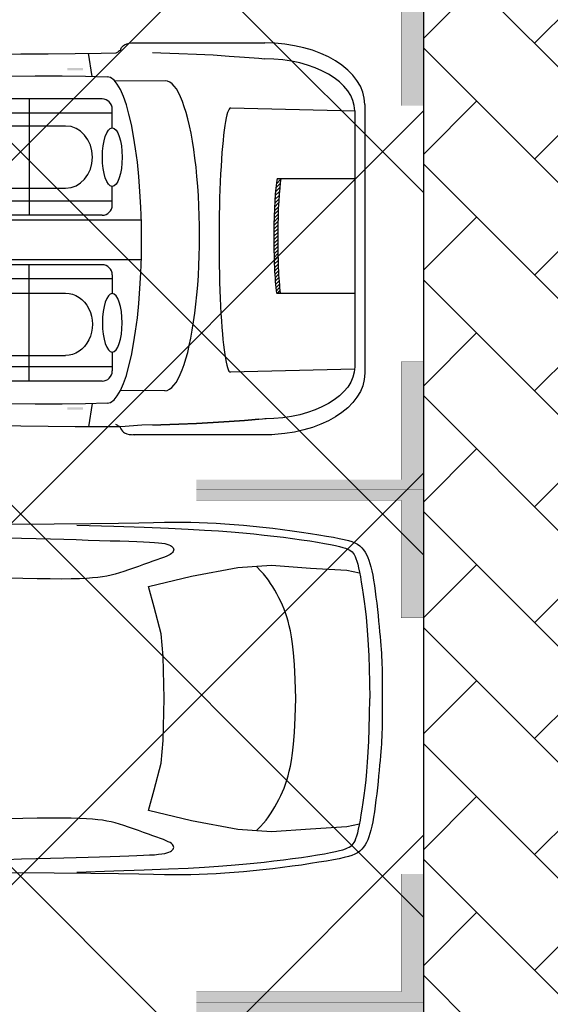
# Model space of a CAD drawing. Header units: millimetres. Extents: x 747415 to 1601423, y -236173 to 551995.
# Tile 469 of 549: x 1160536 to 1163127, y 215927 to 220732. Entities that reach past the tile are written whole.
import ezdxf

# ---------------------------------------------------------------- set-up
doc = ezdxf.new("R2010")
doc.units = ezdxf.units.MM
doc.header["$LTSCALE"] = 100
doc.header["$MEASUREMENT"] = 0
doc.linetypes.add('DASHED2', pattern=[9.525, 6.35, -3.175])
doc.layers.get('0').update_dxf_attribs({"linetype": 'CONTINUOUS', "lineweight": 0})
for name, color, linetype in [('T--A9041_VERHARDING_Parkeren', 9, 'CONTINUOUS'), ('T--L9041_VERHARDING_Wegen', 7, 'CONTINUOUS'), ('T--L9082_INRICHTING_SPECIFIEK_Auto', 8, 'CONTINUOUS')]:
    doc.layers.add(name, color=color, linetype=linetype)
for name, color, linetype, lineweight in [('T--A9041_VERHARDING_Wegen', 21, 'CONTINUOUS', 0), ('T--A9042_BEPLANTING', 90, 'CONTINUOUS', 0), ('T--L9067_BEHEERVOORZIENING_Belijning', 7, 'DASHED2', 0)]:
    doc.layers.add(name, color=color, linetype=linetype, lineweight=lineweight)
doc.layers.add('T--A9072_BELIJNING', color=7, linetype='CONTINUOUS', lineweight=0, true_color=0xffffff)

# ---------------------------------------------------------------- blocks, each defined once
blk = doc.blocks.new('auto107')
at = {"linetype": 'Continuous'}
for points in [[(2662.6, 1716.7), (2888.9, 1718.5), (3067.3, 1720.2), (3201.8, 1722), (3301, 1723.6), (3373.5, 1724.9), (3427.6, 1725.9), (3472, 1726.4), (3513.8, 1726.5), (3554.8, 1726), (3595.6, 1725), (3636.6, 1723.4), (3678.4, 1721.3), (3721.5, 1718.6), (3766.3, 1715.3), (3812.4, 1711.4), (3859.5, 1707.1), (3907.3, 1702.2), (3955.2, 1696.9), (4003, 1691.1), (4050.1, 1684.9), (4095.9, 1678.4), (4139.7, 1671.9), (4180.7, 1665.4), (4218.3, 1659.1), (4251.6, 1653.2), (4280.1, 1647.7), (4304.4, 1642.5), (4324.8, 1637.3), (4342, 1631.8), (4356.6, 1625.7), (4369.1, 1618.8), (4380, 1610.8), (4389.7, 1601.7), (4398.2, 1591.6), (4405.8, 1580.4), (4412.6, 1568.2), (4418.7, 1555), (4424.3, 1540.7), (4429.5, 1525.1), (4434.3, 1508), (4438.9, 1489), (4443.2, 1467.9), (4447.4, 1444.4), (4451.5, 1418.4), (4455.4, 1390.4), (4459.1, 1361), (4462.7, 1331), (4466.1, 1301), (4469.2, 1271.7), (4472.1, 1243.7), (4474.7, 1217), (4477.1, 1191.8), (4479.2, 1168.1), (4481.1, 1145.8), (4482.8, 1125.2), (4484.3, 1106), (4485.5, 1087.8), (4486.6, 1070), (4487.5, 1052.1), (4488.2, 1033.4), (4488.8, 1013.4), (4489.2, 991.7), (4489.5, 968.5), (4489.6, 943.9), (4489.7, 918.5), (4489.7, 892.4), (4489.7, 865.9), (4489.7, 839.5), (4489.7, 813.4), (4489.6, 787.9), (4489.5, 763.4), (4489.2, 740.1), (4488.8, 718.4), (4488.2, 698.5), (4487.5, 679.8), (4486.6, 661.9), (4485.5, 644.1), (4484.3, 625.9), (4482.8, 606.7), (4481.1, 586), (4479.2, 563.8), (4477.1, 540.1), (4474.7, 514.9), (4472.1, 488.2), (4469.2, 460.2), (4466.1, 430.9), (4462.7, 400.9), (4459.1, 370.8), (4455.4, 341.5), (4451.5, 313.4), (4447.4, 287.4), (4443.2, 263.9), (4438.9, 242.8), (4434.3, 223.9), (4429.5, 206.7), (4424.3, 191.2), (4418.7, 176.9), (4412.6, 163.7), (4405.8, 151.4), (4398.2, 140.3), (4389.7, 130.1), (4380, 121.1), (4369.1, 113.1), (4356.6, 106.2), (4342, 100.1), (4324.8, 94.6), (4304.4, 89.4), (4280.1, 84.2), (4251.6, 78.7), (4218.3, 72.8), (4180.7, 66.5), (4139.7, 60), (4095.9, 53.4), (4050.1, 47), (4003, 40.8), (3955.2, 35), (3907.3, 29.7), (3859.5, 24.8), (3812.4, 20.4), (3766.3, 16.6), (3721.5, 13.3), (3678.4, 10.6), (3636.6, 8.5), (3595.6, 6.9), (3554.8, 5.9), (3513.8, 5.4), (3472, 5.4), (3427.6, 6), (3373.5, 7), (3301, 8.3), (3201.8, 9.9), (3067.3, 11.6), (2888.9, 13.4), (2662.6, 15.2)], [(2998.2, 1712.6), (3180, 1707.5), (3327.5, 1702.5), (3446.4, 1697.8), (3542.7, 1693.1), (3622.1, 1688.4), (3690.3, 1683.7), (3752.3, 1678.9), (3809.7, 1674), (3863.2, 1669), (3913.5, 1663.8), (3961.3, 1658.5), (4007.3, 1652.8), (4052.1, 1647), (4095.2, 1641.1), (4135.8, 1635.1), (4173.4, 1629.1), (4207.2, 1623.4), (4236.5, 1618), (4260.9, 1613), (4280.9, 1608.3), (4297, 1603.8), (4309.9, 1599.5), (4320.3, 1595.2), (4328.9, 1590.9), (4336.1, 1586.4), (4342.4, 1581.5), (4347.9, 1575.6), (4352.7, 1568.6), (4357.2, 1559.9), (4361.5, 1549.3), (4365.7, 1536.5), (4369.9, 1521.2), (4374.2, 1503.4), (4378.6, 1483), (4383, 1460), (4387.6, 1434.2), (4392.2, 1405.5), (4396.9, 1374), (4401.6, 1339.8), (4406.2, 1303), (4410.6, 1263.5), (4414.7, 1221.4), (4418.5, 1176.7), (4421.9, 1128), (4424.7, 1074), (4426.8, 1013.3), (4428.2, 944.4), (4428.6, 865.9)], [(2651.7, 1650.8), (2728.4, 1649.1), (2800.9, 1647.2), (2869.6, 1645.2), (2934.6, 1643.3), (2996, 1641.3), (3054.2, 1639.5), (3109.2, 1637.9), (3160.8, 1636.4), (3208.5, 1634.9), (3252, 1633.6), (3291, 1632.2), (3325, 1630.9), (3353.9, 1629.5), (3378, 1627.9), (3398, 1626.2), (3414.5, 1624.3), (3427.9, 1622), (3439, 1619.4), (3448.2, 1616.3), (3455.7, 1612.9), (3461.6, 1609.2), (3466, 1605.2), (3469.1, 1601), (3471, 1596.6), (3471.7, 1592.2), (3471.2, 1587.7), (3469.3, 1583.2), (3465.8, 1578.6), (3460.8, 1573.9), (3454, 1569.3), (3445.3, 1564.6), (3434.6, 1559.8), (3421.8, 1554.6), (3406.9, 1549), (3389.8, 1542.8), (3370.3, 1535.7), (3348.6, 1527.8), (3325.1, 1519.3), (3300.7, 1510.5), (3275.9, 1501.7), (3251.5, 1493.3), (3228.3, 1485.6), (3206.6, 1478.9), (3186, 1473.1), (3165.9, 1468.2), (3145.4, 1463.9), (3123.9, 1460.3), (3100.7, 1457.2), (3075.1, 1454.6), (3045.8, 1452.5), (3011.8, 1450.9), (2971.8, 1449.8), (2924.8, 1449.3), (2869.4, 1449.5), (2805.3, 1450.3), (2734.7, 1451.7), (2660.6, 1453.5)], [(4379.4, 252.9), (4317.7, 239.7), (4139.9, 229.1), (3948.8, 215.8), (3784.3, 226.4), (3558.7, 268.9), (3349.1, 319.3), (3375.6, 420.1), (3410.1, 550.1), (3420.7, 661.5), (3424.9, 865.9), (3420.7, 1070.3), (3410.1, 1181.8), (3375.6, 1311.8), (3349.1, 1412.6), (3558.7, 1463), (3784.3, 1505.5), (3948.8, 1516.1), (4139.9, 1502.8), (4317.7, 1492.2), (4379.4, 1479)], [(3874.6, 220.6), (3879.8, 225.6), (3895.9, 242.1), (3910, 257.6), (3922.6, 272.8), (3934.2, 288.1), (3945.1, 303.8), (3955.7, 320.4), (3966, 337.7), (3976, 355.6), (3985.5, 373.9), (3994.5, 392.4), (4002.8, 410.8), (4010.4, 429.1), (4017.4, 447.8), (4023.8, 467.2), (4029.9, 488), (4035.7, 510.7), (4041.3, 535.7), (4046.7, 564.2), (4052, 598.8), (4056.9, 643), (4061.3, 700), (4065.2, 773.2), (4068.2, 865.9), (4065.2, 958.7), (4061.3, 1031.9), (4056.9, 1088.9), (4052, 1133.1), (4046.7, 1167.7), (4041.3, 1196.1), (4035.7, 1221.2), (4029.9, 1243.9), (4023.8, 1264.7), (4017.4, 1284.1), (4010.4, 1302.7), (4002.8, 1321.1), (3994.5, 1339.5), (3985.5, 1357.9), (3976, 1376.2), (3966, 1394.1), (3955.7, 1411.5), (3945.1, 1428.1), (3934.2, 1443.8), (3922.6, 1459), (3910, 1474.2), (3895.9, 1489.8), (3879.8, 1506.3), (3874.6, 1511.3)], [(2998.2, 19.3), (3180, 24.4), (3327.5, 29.3), (3446.4, 34.1), (3542.7, 38.8), (3622.1, 43.5), (3690.3, 48.2), (3752.3, 52.9), (3809.7, 57.8), (3863.2, 62.8), (3913.5, 68), (3961.3, 73.4), (4007.3, 79), (4052.1, 84.9), (4095.2, 90.8), (4135.8, 96.8), (4173.4, 102.7), (4207.2, 108.4), (4236.5, 113.9), (4260.9, 118.9), (4280.9, 123.6), (4297, 128.1), (4309.9, 132.4), (4320.3, 136.7), (4328.9, 141), (4336.1, 145.4), (4342.4, 150.4), (4347.9, 156.2), (4352.7, 163.3), (4357.2, 171.9), (4361.5, 182.5), (4365.7, 195.4), (4369.9, 210.7), (4374.2, 228.5), (4378.6, 248.8), (4383, 271.9), (4387.6, 297.7), (4392.2, 326.4), (4396.9, 357.8), (4401.6, 392), (4406.2, 428.9), (4410.6, 468.4), (4414.7, 510.4), (4418.5, 555.2), (4421.9, 603.9), (4424.7, 657.9), (4426.8, 718.6), (4428.2, 787.5), (4428.6, 865.9)], [(2651.7, 81), (2728.4, 82.8), (2800.9, 84.7), (2869.6, 86.6), (2934.6, 88.6), (2996, 90.5), (3054.2, 92.3), (3109.2, 94), (3160.8, 95.5), (3208.5, 96.9), (3252, 98.3), (3291, 99.6), (3325, 101), (3353.9, 102.4), (3378, 103.9), (3398, 105.6), (3414.5, 107.6), (3427.9, 109.9), (3439, 112.5), (3448.2, 115.6), (3455.7, 119), (3461.6, 122.7), (3466, 126.7), (3469.1, 130.9), (3471, 135.2), (3471.7, 139.7), (3471.2, 144.2), (3469.3, 148.7), (3465.8, 153.3), (3460.8, 157.9), (3454, 162.6), (3445.3, 167.3), (3434.6, 172.1), (3421.8, 177.2), (3406.9, 182.9), (3389.8, 189.1), (3370.3, 196.1), (3348.6, 204.1), (3325.1, 212.6), (3300.7, 221.4), (3275.9, 230.1), (3251.5, 238.5), (3228.3, 246.2), (3206.6, 253), (3186, 258.8), (3165.9, 263.7), (3145.4, 267.9), (3123.9, 271.6), (3100.7, 274.6), (3075.1, 277.2), (3045.8, 279.4), (3011.8, 281), (2971.8, 282.1), (2924.8, 282.5), (2869.4, 282.4), (2805.3, 281.5), (2734.7, 280.1), (2660.6, 278.4)]]:
    blk.add_lwpolyline(points, dxfattribs=at)
blk = doc.blocks.new('*X133')
at = {"color": 0}
for p, q in [((61395.5, 31750), (61417.7, 31772.2)), ((61398.4, 31770.6), (61403.9, 31776.1)), ((61389.9, 31691.4), (61410.5, 31712.1)), ((61391.4, 31710.6), (61412.4, 31731.6)), ((61393.2, 31730.1), (61414.7, 31751.6)), ((61387.5, 31653.6), (61407.7, 31673.8)), ((61388.6, 31672.4), (61409, 31692.8)), ((61385.1, 31598.2), (61404.8, 31617.9)), ((61385.7, 31616.5), (61405.6, 31636.4)), ((61386.5, 31635), (61406.6, 31655.1)), ((61383.7, 31543.8), (61403.1, 31563.2)), ((61384, 31561.8), (61403.6, 31581.3)), ((61384.5, 31580), (61404.1, 31599.6)), ((61383.2, 31508), (61402.5, 31527.2)), ((61383.4, 31525.8), (61402.7, 31545.1)), ((61383.1, 31472.5), (61402.2, 31491.6)), ((61383.2, 31490.2), (61402.3, 31509.3)), ((61383.2, 31454.9), (61402.2, 31473.9)), ((61383.4, 31437.4), (61402.2, 31456.3)), ((61383.6, 31420), (61402.4, 31438.7)), ((61384, 31402.6), (61402.6, 31421.3)), ((61384.4, 31385.4), (61402.9, 31403.9)), ((61384.9, 31368.2), (61403.3, 31386.7)), ((61385.5, 31351.1), (61403.8, 31369.5)), ((61386.1, 31334.1), (61404.4, 31352.4)), ((61386.9, 31317.2), (61405.1, 31335.4)), ((61387.8, 31300.5), (61405.9, 31318.5)), ((61388.9, 31283.8), (61406.8, 31301.7)), ((61390, 31267.3), (61407.8, 31285.1)), ((61391.4, 31250.9), (61409, 31268.5)), ((61392.9, 31234.8), (61410.3, 31252.2)), ((61394.6, 31218.8), (61411.8, 31236)), ((61402.5, 31209), (61413.5, 31220))]:
    blk.add_line(p, q, dxfattribs=at)
blk = doc.blocks.new('auto108')
for p, q in [((3470.9, 2084.5), (4114.4, 2084.5)), ((2790.6, 2028.7), (2924.1, 2030.4)), ((2924.1, 2030.4), (3057.7, 2032)), ((3057.7, 2032), (3189.1, 2033.5)), ((3189.1, 2033.5), (3316.2, 2034.6)), ((3316.2, 2034.6), (3389.2, 2035.4)), ((3567.1, 2037.4), (3607.1, 2036.5)), ((3607.1, 2036.5), (3695.6, 2033.5)), ((3695.6, 2033.5), (3780.5, 2029.8)), ((3780.5, 2029.8), (3862.4, 2025.5)), ((3862.4, 2025.5), (3940.9, 2020.5)), ((3940.9, 2020.5), (4015.3, 2015.2)), ((4015.3, 2015.2), (4084.8, 2009.5)), ((4084.8, 2009.5), (4114.4, 2006.7)), ((2833.2, 1922.3), (2992.9, 1923.9)), ((2992.9, 1923.9), (3125.2, 1923.6)), ((3125.2, 1923.6), (3239.8, 1921.8)), ((3239.8, 1921.8), (3344.7, 1919)), ((3628.5, 1900.1), (3383.2, 1897.9)), ((3320.8, 1811), (2412.2, 1811)), ((2965.1, 1811), (2965.1, 1243.3)), ((4603, 1784.2), (4603, 472.1)), ((3370, 1742), (2674.9, 1742)), ((3370, 1669.9), (3370, 1761.7)), ((4553.8, 1752.3), (4553.8, 504)), ((2705, 1679), (3142.4, 1679)), ((4174.9, 1422.6), (4193.6, 1422.6)), ((4193.6, 1422.6), (4553.8, 1422.6)), ((2644.6, 1375.3), (3142.4, 1375.3)), ((3370, 1292.5), (3370, 1384.4)), ((3370, 1312.2), (2637.7, 1312.2)), ((3511.7, 1219.1), (2635.4, 1219.1)), ((3320.8, 1243.3), (2635.8, 1243.3)), ((3511.7, 1025.9), (2635.4, 1025.9)), ((3320.8, 1001.7), (2635.8, 1001.7)), ((2965.1, 434), (2965.1, 1001.7)), ((3370, 932.8), (2637.7, 932.8)), ((3370, 952.5), (3370, 860.6)), ((2644.6, 862.9), (3142.4, 862.9)), ((4171.4, 863.9), (4190.2, 863.9)), ((4190.2, 863.9), (4553.8, 863.9)), ((2705, 559.2), (3142.4, 559.2)), ((3370, 575.1), (3370, 483.3)), ((3370, 503), (2674.9, 503)), ((3320.8, 434), (2412.2, 434)), ((3628.5, 386.4), (3410, 388.3)), ((2992.9, 321.1), (2833.2, 322.7)), ((3125.2, 321.4), (2992.9, 321.1)), ((3239.8, 323.2), (3125.2, 321.4)), ((3344.7, 326), (3239.8, 323.2)), ((4015.3, 241.9), (3940.9, 236.5)), ((3940.9, 236.5), (4015.3, 241.9)), ((4015.3, 241.9), (4121.4, 250.8)), ((4084.8, 247.6), (4015.3, 241.9)), ((2924.1, 214.6), (2790.6, 216.3)), ((3057.7, 213), (2924.1, 214.6)), ((3189.1, 211.5), (3057.7, 213)), ((3316.2, 210.4), (3189.1, 211.5)), ((3342.8, 210.3), (3316.2, 210.4)), ((3411.2, 210.8), (3342.8, 210.3)), ((3514, 218.3), (3411.2, 210.8)), ((3607.1, 220.6), (3514, 218.3)), ((3567.1, 219.7), (3607.1, 220.6)), ((3607.1, 220.6), (3695.6, 223.6)), ((3695.6, 223.5), (3607.1, 220.6)), ((3780.5, 227.2), (3695.6, 223.5)), ((3695.6, 223.6), (3780.5, 227.2)), ((3862.4, 231.6), (3780.5, 227.2)), ((3780.5, 227.2), (3862.4, 231.6)), ((3940.9, 236.5), (3862.4, 231.6)), ((3862.4, 231.6), (3940.9, 236.5)), ((3470.9, 172.6), (4149.6, 172.6))]:
    blk.add_line(p, q)
for points in [[(3271.7, 1921), (3254.8, 2034.1)], [(3946.3, 1767.2), (4553.8, 1752.3)], [(4553.8, 492.7), (3945.7, 477.8)], [(3271.7, 324), (3254.8, 210.9)]]:
    blk.add_lwpolyline(points)
for points in [[(3412.5, 2054.9, -0.003452), (3412.5, 2055.4)], [(3412.5, 202.1, 0.003452), (3412.5, 201.7)]]:
    blk.add_lwpolyline(points, format="xyb")
for centre, start, end in [((3320.8, 1761.7), 360, 90), ((3320.8, 1292.5), 270, 360), ((3320.8, 952.5), 0, 90), ((3320.8, 483.3), 270, 0)]:
    blk.add_arc(centre, 49.3, start, end)
for centre, major_axis, ratio, start_param, end_param in [((4114.4, 1784.2), (488.7, 0), 0.61456, 0, 1.570796), ((4114.4, 1752.3), (439.4, 0), 0.579085, 0, 1.570796), ((3344.7, 1122.5), (0, 796.5), 0.211204, 3.141593, 6.283185), ((3627.9, 1143.7), (0.6, 756.5), 0.222398, -3.141593, 0), ((3947.7, 1122.5), (-0.3, -645), 0.087484, -3.141593, 0), ((3142.4, 1527.1), (0, 151.8), 0.864333, 3.141593, 6.283185), ((4187.1, 1132.9), (-0.2, -322.5), 0.087484, -2.68647, -0.584659), ((4205.9, 1132.9), (-0.2, -322.5), 0.087484, -2.68647, -0.584659)]:
    blk.add_ellipse(centre, major_axis=major_axis, ratio=ratio, start_param=start_param, end_param=end_param)
blk.add_ellipse((3370, 1527.1), major_axis=(0, 142.8), ratio=0.338725)
at = {"extrusion": (0, 0, -1)}
for centre, major_axis, ratio, start_param, end_param in [((3142.4, 711.1), (0, -151.8), 0.864333, -3.141593, 0), ((4114.4, 504), (439.4, 0), 0.579085, 0, 1.570796), ((4114.4, 472.1), (488.7, 0), 0.61456, 0, 1.570796)]:
    blk.add_ellipse(centre, major_axis=major_axis, ratio=ratio, start_param=start_param, end_param=end_param, dxfattribs=at)
blk.add_ellipse((3370, 717.9), major_axis=(0, -142.8), ratio=0.338725, dxfattribs=at)
for points, start_tangent, end_tangent in [([(3412.5, 2055.3), (3430.5, 2075.7), (3476.6, 2084.5)], (0.361709, 0.932291), (1, 0)), ([(3412.5, 2054.9), (3401.2, 2042.4), (3387.2, 2035.2)], (-0.157438, -0.987529), (-0.999933, -0.011552)), ([(3412.5, 202.1), (3401.2, 214.6), (3387.2, 221.9)], (-0.157438, 0.987529), (-0.999933, 0.011552)), ([(3412.5, 201.7), (3430.5, 181.4), (3476.6, 172.5)], (0.361709, -0.932291), (1, 0))]:
    blk.add_spline(points, degree=3, dxfattribs=dict(start_tangent=start_tangent, end_tangent=end_tangent))
for points in [[(3151.4, 1961.6), (3151.4, 1950.3), (3226.6, 1961.6), (3226.6, 1950.3)], [(3151.4, 294.1), (3151.4, 305.4), (3226.6, 294.1), (3226.6, 305.4)]]:
    blk.add_solid(points)
at = {"xscale": 0.9851387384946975, "yscale": 0.9851387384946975, "zscale": 0.9851387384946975}
blk.add_blockref('*X133', (-56312, -29881.3), dxfattribs=at)
blk = doc.blocks.new('9041_parkeerplaats_2500x5000_hoeklijn')
at = {"layer": 'T--A9072_BELIJNING', "linetype": 'Continuous'}
h = blk.add_hatch(color=256, dxfattribs=at)
h.paths.add_polyline_path([(-1200, -1390), (-1250, -1390), (-1250, -2500), (-625, -2500), (-625, -2390), (-1200, -2390)])
h.paths.add_polyline_path([(1250, -1390), (1200, -1390), (1200, -2390), (625, -2390), (625, -2500), (1250, -2500)])
at = {"layer": 'T--L9067_BEHEERVOORZIENING_Belijning', "const_width": 1}
for points in [[(-1200, -1390), (-1250, -1390), (-1250, -2500), (-625, -2500), (-625, -2390), (-1200, -2390)], [(1250, -1390), (1200, -1390), (1200, -2390), (625, -2390), (625, -2500), (1250, -2500)]]:
    blk.add_lwpolyline(points, close=True, dxfattribs=at)
blk = doc.blocks.new('*U293')
at = {"layer": 'T--L9067_BEHEERVOORZIENING_Belijning'}
blk.add_blockref('9041_parkeerplaats_2500x5000_hoeklijn', (0, 1945, -0.5), dxfattribs=at)
blk = doc.blocks.new('*U294')
at = {"layer": 'T--L9067_BEHEERVOORZIENING_Belijning', "color": 0, "linetype": 'ByBlock', "lineweight": -2, "transparency": 16777216}
for p in [(20000, 0), (22500, 0), (25000, 0)]:
    blk.add_blockref('*U293', p, dxfattribs=at)

msp = doc.modelspace()

# ---------------------------------------------------------------- hatches: boundary and pattern name
at = {"layer": 'T--A9041_VERHARDING_Parkeren', "linetype": 'Continuous'}
h = msp.add_hatch(dxfattribs=at)
h.set_pattern_fill('ANSI37', color=256, scale=10000, style=0)
h.paths.add_polyline_path([(1162508.673, 241218.765), (1162196.865, 241189.439), (1152508.673, 240937.759), (1152508.673, 193325.106), (1162508.673, 193325.106)])
at = {"layer": 'T--A9041_VERHARDING_Wegen', "linetype": 'Continuous'}
h = msp.add_hatch(dxfattribs=at)
h.set_pattern_fill('AR-HBONE', color=256, scale=100, style=0)
h.paths.add_polyline_path([(1162508.673, 193125.106), (1167408.673, 193834.318), (1167408.673, 241689.024), (1162508.673, 241218.765)])
at = {"layer": 'T--A9042_BEPLANTING'}
h = msp.add_hatch(dxfattribs=at)
h.set_pattern_fill('GRASS', color=256, scale=1500, style=0)
edge = h.paths.add_edge_path()
edge.add_line((1194589.183, 247525.193), (1194593.64, 247264.881))
edge.add_line((1194593.64, 247264.881), (1189597.042, 247120.843))
edge.add_line((1189597.042, 247120.843), (1179615.176, 246734.424))
edge.add_line((1179615.176, 246734.424), (1169673.169, 246260.926))
edge.add_line((1169673.169, 246260.926), (1159743.156, 245284.429))
edge.add_line((1159743.156, 245284.429), (1149794.302, 244232.037))
edge.add_line((1149794.302, 244232.037), (1139904.319, 243419.621))
edge.add_line((1139904.319, 243419.621), (1138613.747, 243325.021))
edge.add_line((1138613.747, 243325.021), (1135690.007, 243117.197))
edge.add_line((1135690.007, 243117.197), (1132771.926, 242932.503))
edge.add_line((1132771.926, 242932.503), (1129859.398, 242758.599))
edge.add_line((1129859.398, 242758.599), (1126616.556, 242566.575))
edge.add_line((1126616.556, 242566.575), (1123385.964, 242364.695))
edge.add_line((1123385.964, 242364.695), (1120184.728, 242139.833))
edge.add_line((1120184.728, 242139.833), (1117014.113, 241880.011))
edge.add_line((1117014.113, 241880.011), (1113876.289, 241570.228))
edge.add_line((1113876.289, 241570.228), (1110773.76, 241198.319))
edge.add_line((1110773.76, 241198.319), (1107692.214, 240764.72))
edge.add_line((1107692.214, 240764.72), (1104624.361, 240306.925))
edge.add_line((1104624.361, 240306.925), (1101572.465, 239835.828))
edge.add_line((1101572.465, 239835.828), (1100403.086, 239650.924))
edge.add_line((1100403.086, 239650.924), (1097780.987, 239217.99))
edge.add_line((1097780.987, 239217.99), (1095157.329, 238732.83))
edge.add_line((1095157.329, 238732.83), (1092526.922, 238274.052))
edge.add_line((1092526.922, 238274.052), (1089457.602, 237766.051))
edge.add_line((1089457.602, 237766.051), (1086388.73, 237224.846))
edge.add_line((1086388.73, 237224.846), (1083401.545, 236651.668))
edge.add_line((1083401.545, 236651.668), (1080469.385, 236024.459))
edge.add_line((1080469.385, 236024.459), (1077519.444, 235269.823))
edge.add_line((1077519.444, 235269.823), (1074567.867, 234454.498))
edge.add_line((1074567.867, 234454.498), (1071611.505, 233602.32))
edge.add_line((1071611.505, 233602.32), (1068661.406, 232725.291))
edge.add_line((1068661.406, 232725.291), (1065719.424, 231822.381))
edge.add_line((1065719.424, 231822.381), (1062684.54, 230856.109))
edge.add_line((1062684.54, 230856.109), (1059866.196, 229920.836))
edge.add_line((1059866.196, 229920.836), (1056845.381, 228880.035))
edge.add_line((1056845.381, 228880.035), (1054034.15, 227860.451))
edge.add_line((1054034.15, 227860.451), (1051908.682, 227043.859))
edge.add_line((1051908.682, 227043.859), (1051192.354, 226766.278))
edge.add_line((1051192.354, 226766.278), (1050671.69, 226564.519))
edge.add_line((1050671.69, 226564.519), (1049927.631, 226262.62))
edge.add_line((1049927.631, 226262.62), (1049070.32, 225903.54))
edge.add_line((1049070.32, 225903.54), (1048360.834, 225606.376))
edge.add_line((1048360.834, 225606.376), (1045574.185, 224396.868))
edge.add_line((1045574.185, 224396.868), (1042746.023, 223102.062))
edge.add_line((1042746.023, 223102.062), (1039916.204, 221736.561))
edge.add_line((1039916.204, 221736.561), (1037264.038, 220364.549))
edge.add_line((1037264.038, 220364.549), (1036639.036, 220037.907))
edge.add_line((1036639.036, 220037.907), (1035761.731, 219567.084))
edge.add_line((1035761.731, 219567.084), (1034455.173, 218860.02))
edge.add_line((1034455.173, 218860.02), (1031834.519, 217415.207))
edge.add_line((1031834.519, 217415.207), (1029063.532, 215837.52))
edge.add_line((1029063.532, 215837.52), (1026493.513, 214322.916))
edge.add_line((1026493.513, 214322.916), (1023661.374, 212596.81))
edge.add_line((1023661.374, 212596.81), (1021148.701, 211011.913))
edge.add_line((1021148.701, 211011.913), (1018664.489, 209394.723))
edge.add_line((1018664.489, 209394.723), (1016111.63, 207674.051))
edge.add_line((1016111.63, 207674.051), (1013541.964, 205866.676))
edge.add_line((1013541.964, 205866.676), (1011054.819, 204060.939))
edge.add_line((1011054.819, 204060.939), (1008551.61, 202180.933))
edge.add_line((1008551.61, 202180.933), (1006071.977, 200261.271))
edge.add_line((1006071.977, 200261.271), (1003623.026, 198305.877))
edge.add_line((1003623.026, 198305.877), (1001255.469, 196356.541))
edge.add_line((1001255.469, 196356.541), (998895.97, 194358.237))
edge.add_line((998895.97, 194358.237), (996592.894, 192340.973))
edge.add_line((996592.894, 192340.973), (994271.188, 190253.094))
edge.add_line((994271.188, 190253.094), (992089.799, 188232.713))
edge.add_line((992089.799, 188232.713), (989855.126, 186096.735))
edge.add_line((989855.126, 186096.735), (987565.682, 183840.779))
edge.add_line((987565.682, 183840.779), (985556.73, 181812.43))
edge.add_line((985556.73, 181812.43), (983340.235, 179499.914))
edge.add_line((983340.235, 179499.914), (981234.422, 177237.565))
edge.add_line((981234.422, 177237.565), (979162.94, 174943.215))
edge.add_line((979162.94, 174943.215), (977214.691, 172724.59))
edge.add_line((977214.691, 172724.59), (975036.892, 170165.071))
edge.add_line((975036.892, 170165.071), (973160.412, 167901.106))
edge.add_line((973160.412, 167901.106), (971300.145, 165540.186))
edge.add_line((971300.145, 165540.186), (970653.489, 164750.347))
edge.add_line((970653.489, 164750.347), (969323.906, 163031.694))
edge.add_line((969323.906, 163031.694), (967532.389, 160664.585))
edge.add_line((967532.389, 160664.585), (965620.33, 158124.446))
edge.add_line((965620.33, 158124.446), (963729.485, 155559.861))
edge.add_line((963729.485, 155559.861), (962160.024, 153368.205))
edge.add_line((962160.024, 153368.205), (960583.853, 151476.839))
edge.add_line((960583.853, 151476.839), (957868.106, 147829.141))
edge.add_line((957868.106, 147829.141), (955546.579, 144354.957))
edge.add_line((955546.579, 144354.957), (952781.766, 139999.101))
edge.add_line((952781.766, 139999.101), (950228.309, 135925.671))
edge.add_line((950228.309, 135925.671), (947689.507, 131669.07))
edge.add_line((947689.507, 131669.07), (945836.511, 128467.426))
edge.add_line((945836.511, 128467.426), (939785.242, 117718.876))
edge.add_line((939785.242, 117718.876), (930712.869, 102774.401))
edge.add_line((930712.869, 102774.401), (922173.53, 90199.799))
edge.add_arc((831492.457, 157259.067), 112782.989, 306.60619454, 323.5168236, ccw=False)
edge.add_line((898746.269, 66722.183), (906881.323, 58450.839))
edge.add_arc((1039056.702, -43733.649), 167068.849, 138.06483794, 142.29247104, ccw=False)
edge.add_line((914773.924, 67916.66), (924725.806, 83316.857))
edge.add_line((924725.806, 83316.857), (935036.865, 100427.915))
edge.add_line((935036.865, 100427.915), (938271.243, 105214.41))
edge.add_line((938271.243, 105214.41), (944567.151, 115601.153))
edge.add_line((944567.151, 115601.153), (949536.685, 124088.131))
edge.add_line((949536.685, 124088.131), (954824.472, 132626.587))
edge.add_line((954824.472, 132626.587), (959827.89, 140132.671))
edge.add_line((959827.89, 140132.671), (963059.812, 145135.12))
edge.add_line((963059.812, 145135.12), (965500.197, 148828.356))
edge.add_line((965500.197, 148828.356), (966613.361, 150562.786))
edge.add_line((966613.361, 150562.786), (968025.373, 152669.584))
edge.add_line((968025.373, 152669.584), (969925.147, 155201.552))
edge.add_line((969925.147, 155201.552), (971712.101, 157704.465))
edge.add_line((971712.101, 157704.465), (973307.285, 159791.446))
edge.add_line((973307.285, 159791.446), (974380.773, 161326.936))
edge.add_line((974380.773, 161326.936), (975513.5, 162711.848))
edge.add_line((975513.5, 162711.848), (977022.752, 164676.523))
edge.add_line((977022.752, 164676.523), (979125.989, 167160.936))
edge.add_line((979125.989, 167160.936), (980701.644, 168861.659))
edge.add_line((980701.644, 168861.659), (983077.997, 171627.505))
edge.add_line((983077.997, 171627.505), (985074.319, 173856.029))
edge.add_line((985074.319, 173856.029), (986909.132, 175828.505))
edge.add_line((986909.132, 175828.505), (989063.699, 178159.256))
edge.add_line((989063.699, 178159.256), (991154.428, 180245.145))
edge.add_line((991154.428, 180245.145), (993121.205, 182057.606))
edge.add_line((993121.205, 182057.606), (995324.494, 184142.051))
edge.add_line((995324.494, 184142.051), (997280.219, 186006.612))
edge.add_line((997280.219, 186006.612), (999623.744, 188200.448))
edge.add_line((999623.744, 188200.448), (1002349.065, 190608.065))
edge.add_line((1002349.065, 190608.065), (1004754.956, 192653.066))
edge.add_line((1004754.956, 192653.066), (1007294.928, 194741.918))
edge.add_line((1007294.928, 194741.918), (1008978.786, 196161.928))
edge.add_line((1008978.786, 196161.928), (1011076.047, 197755.95))
edge.add_line((1011076.047, 197755.95), (1013065.241, 199247.814))
edge.add_line((1013065.241, 199247.814), (1015821.037, 201346.882))
edge.add_line((1015821.037, 201346.882), (1017686.716, 202722.52))
edge.add_line((1017686.716, 202722.52), (1020957.031, 204817.97))
edge.add_line((1020957.031, 204817.97), (1023228.197, 206313.401))
edge.add_line((1023228.197, 206313.401), (1026470.58, 208376.744))
edge.add_line((1026470.58, 208376.744), (1028603.548, 209658.432))
edge.add_line((1028603.548, 209658.432), (1030968.801, 211111.637))
edge.add_line((1030968.801, 211111.637), (1032974.557, 212278.47))
edge.add_line((1032974.557, 212278.47), (1034989.373, 213415.47))
edge.add_line((1034989.373, 213415.47), (1036654.679, 214452.728))
edge.add_line((1036654.679, 214452.728), (1038246.03, 215241.653))
edge.add_line((1038246.03, 215241.653), (1039948.347, 216202.761))
edge.add_line((1039948.347, 216202.761), (1041825.775, 217172.039))
edge.add_line((1041825.775, 217172.039), (1043014.131, 217759.859))
edge.add_line((1043014.131, 217759.859), (1045164.207, 218821.145))
edge.add_line((1045164.207, 218821.145), (1047341.541, 219812.404))
edge.add_line((1047341.541, 219812.404), (1050071.07, 221013.985))
edge.add_line((1050071.07, 221013.985), (1051244.22, 221490.97))
edge.add_line((1051244.22, 221490.97), (1052347.556, 221956.97))
edge.add_line((1052347.556, 221956.97), (1053649.506, 222430.47))
edge.add_line((1053649.506, 222430.47), (1054533.126, 222784.97))
edge.add_line((1054533.126, 222784.97), (1056086.056, 223306.47))
edge.add_line((1056086.056, 223306.47), (1057869.317, 223968.97))
edge.add_line((1057869.317, 223968.97), (1060574.556, 224929.97))
edge.add_line((1060574.556, 224929.97), (1063483.693, 225922.97))
edge.add_line((1063483.693, 225922.97), (1065608.903, 226631.593))
edge.add_line((1065608.903, 226631.593), (1069173.064, 227676.47))
edge.add_line((1069173.064, 227676.47), (1072281.977, 228625.637))
edge.add_line((1072281.977, 228625.637), (1075375.394, 229611.47))
edge.add_line((1075375.394, 229611.47), (1077123.927, 230119.62))
edge.add_line((1077123.927, 230119.62), (1080375.394, 230986.97))
edge.add_line((1080375.394, 230986.97), (1082892.594, 231747.063))
edge.add_line((1082892.594, 231747.063), (1087287.423, 232727.295))
edge.add_line((1087287.423, 232727.295), (1089726.851, 233304.236))
edge.add_line((1089726.851, 233304.236), (1092683.446, 233905.227))
edge.add_line((1092683.446, 233905.227), (1095564.394, 234529.046))
edge.add_line((1095564.394, 234529.046), (1098820.303, 235134.124))
edge.add_line((1098820.303, 235134.124), (1101429.17, 235680.801))
edge.add_line((1101429.17, 235680.801), (1102775.394, 235932.97))
edge.add_line((1102775.394, 235932.97), (1105482.445, 236248.973))
edge.add_line((1105482.445, 236248.973), (1107758.807, 236612.397))
edge.add_line((1107758.807, 236612.397), (1110496.735, 236978.709))
edge.add_line((1110496.735, 236978.709), (1115376.091, 237663.748))
edge.add_line((1115376.091, 237663.748), (1120160.891, 238162.648))
edge.add_line((1120160.891, 238162.648), (1122883.614, 238303.454))
edge.add_line((1122883.614, 238303.454), (1125390.669, 238461.915))
edge.add_line((1125390.669, 238461.915), (1128123.405, 238391.97))
edge.add_line((1128123.405, 238391.97), (1132768.171, 238736.47))
edge.add_line((1132768.171, 238736.47), (1135790.587, 239107.966))
edge.add_line((1135790.587, 239107.966), (1138342.94, 239481.456))
edge.add_line((1138342.94, 239481.456), (1142060.43, 239524.47))
edge.add_line((1142060.43, 239524.47), (1147419.918, 239838.053))
edge.add_line((1147419.918, 239838.053), (1152508.673, 240937.759))
edge.add_line((1152508.673, 240937.759), (1161790.445, 241405.25))
edge.add_line((1161790.445, 241405.25), (1166293.104, 242414.317))
edge.add_line((1166293.104, 242414.317), (1170003.913, 243136.47))
edge.add_line((1170003.913, 243136.47), (1182817.631, 243902.97))
edge.add_line((1182817.631, 243902.97), (1191677.387, 244103.47))
edge.add_line((1191677.387, 244103.47), (1200992.076, 244164.47))
edge.add_line((1200992.076, 244164.47), (1212315.556, 244345.47))
edge.add_line((1212315.556, 244345.47), (1212435.36, 247419.97))
edge.add_line((1212435.36, 247419.97), (1205479.36, 247503.517))
edge.add_line((1205479.36, 247503.517), (1202606.248, 247460.622))
edge.add_line((1202606.248, 247460.622), (1194593.64, 247264.881))

# ---------------------------------------------------------------- linework, layer by layer
at = {"layer": 'T--A9041_VERHARDING_Parkeren', "linetype": 'Continuous'}
msp.add_lwpolyline([(1162508.673, 241218.765), (1162196.865, 241189.439), (1152508.673, 240937.759), (1152508.673, 193325.106), (1162508.673, 193325.106)], close=True, dxfattribs=at)
at = {"layer": 'T--A9041_VERHARDING_Wegen', "linetype": 'Continuous', "const_width": 1}
msp.add_lwpolyline([(1162508.673, 193125.106), (1167408.673, 193834.318), (1167408.673, 241689.024), (1162508.673, 241218.765)], close=True, dxfattribs=at)
at = {"layer": 'T--L9041_VERHARDING_Wegen', "const_width": 1}
msp.add_lwpolyline([(1162508.673, 193125.106), (1162508.673, 241209.36)], dxfattribs=at)

# ---------------------------------------------------------------- block references
at = {"layer": 'T--L9067_BEHEERVOORZIENING_Belijning', "rotation": 89.99999999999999}
msp.add_blockref('*U294', (1161953.673, 194687.759, 0.5), dxfattribs=at)
at = {"layer": 'T--L9082_INRICHTING_SPECIFIEK_Auto'}
for name, p in [('auto108', (1157618.377, 218534.621)), ('auto107', (1157816.587, 216553.363))]:
    msp.add_blockref(name, p, dxfattribs=at)

doc.saveas('drawing.dxf')
